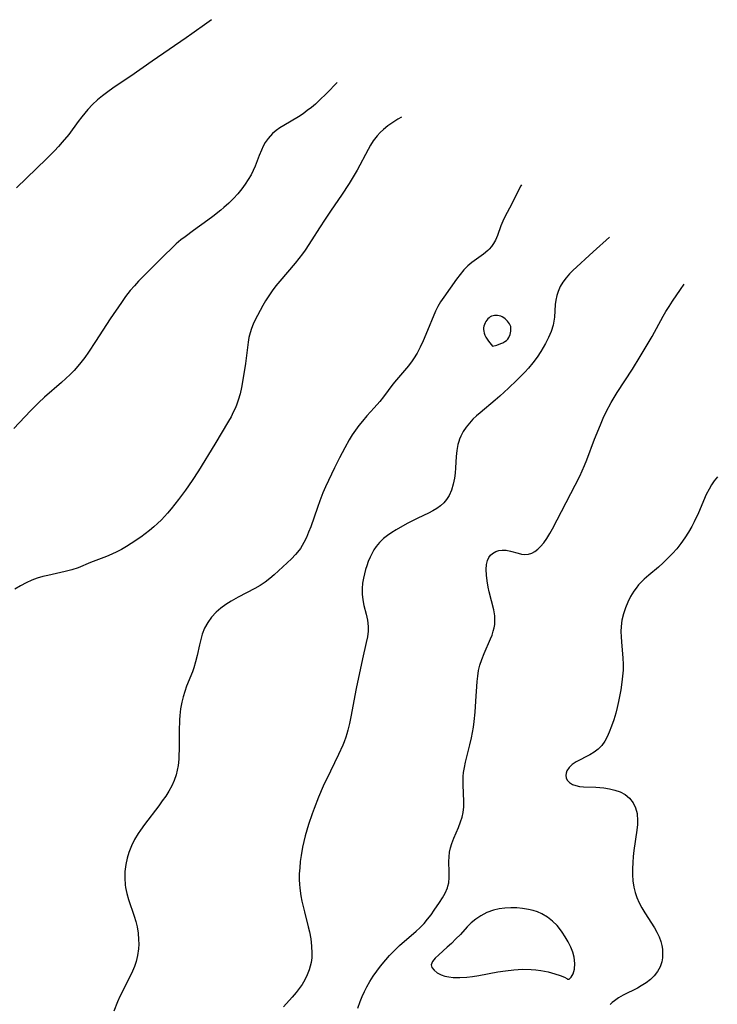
# Model space of a CAD drawing. Header units: inches. Extents: x 1073367 to 1082519, y 1569854 to 1574957.
# Tile 454 of 565: x 1078742 to 1078928, y 1574413 to 1574675. Entities that reach past the tile are written whole.
import ezdxf

# ---------------------------------------------------------------- set-up
doc = ezdxf.new("R2010")
doc.units = ezdxf.units.IN
doc.header["$MEASUREMENT"] = 0
doc.layers.add('CGG_CurvaNivelLidar_v1', color=7, linetype='Continuous', lineweight=30, true_color=0x008008)

msp = doc.modelspace()

# ---------------------------------------------------------------- linework, layer by layer
at = {"layer": 'CGG_CurvaNivelLidar_v1'}
for points in [[(1078793.5535, 1574675.3746, 73.5), (1078792.2667, 1574674.4829, 73.5), (1078788.273, 1574671.5681, 73.5), (1078786.7453, 1574670.49, 73.5), (1078777.661, 1574664.3369, 73.5), (1078771.9576, 1574660.2773, 73.5), (1078768.5988, 1574658.087, 73.5), (1078767.2038, 1574657.1407, 73.5), (1078765.8352, 1574656.1615, 73.5), (1078764.4176, 1574655.0831, 73.5), (1078763.0539, 1574653.9513, 73.5), (1078761.7663, 1574652.7456, 73.5), (1078760.5175, 1574651.3964, 73.5), (1078759.6952, 1574650.4313, 73.5), (1078758.8974, 1574649.4394, 73.5), (1078757.9658, 1574648.2091, 73.5), (1078755.4152, 1574644.7722, 73.5), (1078753.6961, 1574642.6566, 73.5), (1078752.6748, 1574641.4876, 73.5), (1078751.6219, 1574640.3437, 73.5), (1078749.5031, 1574638.1954, 73.5), (1078741.4926, 1574630.4625, 73.5)], [(1078827.0016, 1574658.5992, 74), (1078824.2617, 1574655.7348, 74), (1078822.2568, 1574653.798, 74), (1078821.2221, 1574652.8661, 74), (1078820.1652, 1574651.9705, 74), (1078819.0623, 1574651.1026, 74), (1078817.9309, 1574650.2868, 74), (1078816.7054, 1574649.485, 74), (1078812.794, 1574647.1563, 74), (1078811.7381, 1574646.4825, 74), (1078810.7351, 1574645.7641, 74), (1078809.804, 1574644.98, 74), (1078808.6182, 1574643.6918, 74), (1078807.842, 1574642.5646, 74), (1078807.2998, 1574641.5898, 74), (1078806.8173, 1574640.5705, 74), (1078806.2429, 1574639.1724, 74), (1078805.1308, 1574636.303, 74), (1078804.6238, 1574635.1435, 74), (1078804.0597, 1574634.0034, 74), (1078803.3188, 1574632.7071, 74), (1078802.4966, 1574631.4495, 74), (1078801.6024, 1574630.2305, 74), (1078800.5141, 1574628.9013, 74), (1078799.3525, 1574627.6226, 74), (1078798.1239, 1574626.3963, 74), (1078796.8369, 1574625.2273, 74), (1078795.9993, 1574624.5143, 74), (1078793.8477, 1574622.8163, 74), (1078792.5261, 1574621.8405, 74), (1078788.6698, 1574619.0912, 74), (1078786.4467, 1574617.4425, 74), (1078785.3632, 1574616.5848, 74), (1078784.1112, 1574615.5287, 74), (1078782.892, 1574614.4351, 74), (1078780.9379, 1574612.5619, 74), (1078776.2422, 1574607.8528, 74), (1078774.0546, 1574605.5915, 74), (1078772.9181, 1574604.3447, 74), (1078771.8265, 1574603.0613, 74), (1078770.5929, 1574601.4676, 74), (1078769.4864, 1574599.9237, 74), (1078766.5001, 1574595.5255, 74), (1078762.5679, 1574589.4459, 74), (1078760.6841, 1574586.6248, 74), (1078759.704, 1574585.2499, 74), (1078758.6706, 1574583.8975, 74), (1078757.8732, 1574582.9319, 74), (1078756.837, 1574581.7815, 74), (1078755.7522, 1574580.6744, 74), (1078754.629, 1574579.6026, 74), (1078753.4754, 1574578.5602, 74), (1078748.9453, 1574574.635, 74), (1078747.3212, 1574573.1051, 74), (1078745.2246, 1574570.9844, 74), (1078740.7613, 1574566.2961, 74)], [(1078844.2361, 1574649.3763, 74.5), (1078843.2222, 1574648.805, 74.5), (1078841.874, 1574647.9754, 74.5), (1078840.5848, 1574647.0777, 74.5), (1078839.3765, 1574646.089, 74.5), (1078838.5303, 1574645.2684, 74.5), (1078837.7412, 1574644.3883, 74.5), (1078836.6886, 1574643.0121, 74.5), (1078835.9649, 1574641.9095, 74.5), (1078835.288, 1574640.7654, 74.5), (1078832.3451, 1574635.2403, 74.5), (1078831.5702, 1574633.85, 74.5), (1078830.2496, 1574631.6359, 74.5), (1078828.2383, 1574628.5679, 74.5), (1078825.4236, 1574624.5498, 74.5), (1078823.8044, 1574622.1732, 74.5), (1078822.2973, 1574619.8306, 74.5), (1078820.2964, 1574616.5867, 74.5), (1078818.5349, 1574613.8824, 74.5), (1078817.7972, 1574612.8509, 74.5), (1078816.8546, 1574611.6254, 74.5), (1078815.8751, 1574610.4281, 74.5), (1078811.7082, 1574605.5988, 74.5), (1078810.6771, 1574604.3332, 74.5), (1078809.7008, 1574603.035, 74.5), (1078808.7689, 1574601.6589, 74.5), (1078807.9619, 1574600.3638, 74.5), (1078807.1939, 1574599.0511, 74.5), (1078805.7546, 1574596.4051, 74.5), (1078805.1783, 1574595.2729, 74.5), (1078804.6464, 1574594.1316, 74.5), (1078804.184, 1574592.9682, 74.5), (1078803.807, 1574591.7602, 74.5), (1078803.5114, 1574590.5235, 74.5), (1078803.2824, 1574589.2652, 74.5), (1078802.5406, 1574583.5761, 74.5), (1078801.7809, 1574578.7567, 74.5), (1078801.5078, 1574577.2283, 74.5), (1078801.1163, 1574575.4962, 74.5), (1078800.6206, 1574573.7932, 74.5), (1078800.267, 1574572.79, 74.5), (1078799.8731, 1574571.802, 74.5), (1078799.3284, 1574570.5863, 74.5), (1078798.7326, 1574569.3954, 74.5), (1078798.0905, 1574568.2304, 74.5), (1078794.38, 1574562.0428, 74.5), (1078790.0599, 1574554.9835, 74.5), (1078788.3942, 1574552.4073, 74.5), (1078786.5905, 1574549.8207, 74.5), (1078784.712, 1574547.2917, 74.5), (1078783.7555, 1574546.0585, 74.5), (1078782.778, 1574544.8465, 74.5), (1078781.772, 1574543.6636, 74.5), (1078780.1224, 1574541.8877, 74.5), (1078779.1267, 1574540.912, 74.5), (1078778.0947, 1574539.9801, 74.5), (1078776.9652, 1574539.0505, 74.5), (1078774.6174, 1574537.3042, 74.5), (1078772.0934, 1574535.5722, 74.5), (1078770.8066, 1574534.7558, 74.5), (1078769.4977, 1574533.9885, 74.5), (1078768.261, 1574533.3339, 74.5), (1078766.8899, 1574532.6925, 74.5), (1078765.4687, 1574532.1068, 74.5), (1078761.211, 1574530.485, 74.5), (1078757.8959, 1574529.1174, 74.5), (1078756.2042, 1574528.5513, 74.5), (1078754.4655, 1574528.0852, 74.5), (1078749.8002, 1574527.0546, 74.5), (1078748.4998, 1574526.7214, 74.5), (1078747.0099, 1574526.276, 74.5), (1078745.5514, 1574525.7461, 74.5), (1078744.011, 1574525.0534, 74.5), (1078742.5185, 1574524.2563, 74.5), (1078741.0709, 1574523.3752, 74.5)], [(1078876.2374, 1574631.2575, 75), (1078876.0908, 1574631.0432, 75), (1078875.2396, 1574629.5214, 75), (1078873.6148, 1574626.2291, 75), (1078871.8092, 1574622.7841, 75), (1078871.2454, 1574621.6186, 75), (1078870.7302, 1574620.335, 75), (1078869.7976, 1574617.7596, 75), (1078869.256, 1574616.524, 75), (1078868.7786, 1574615.6619, 75), (1078868.2219, 1574614.8523, 75), (1078867.6408, 1574614.1668, 75), (1078867.2578, 1574613.7756, 75), (1078866.0921, 1574612.7688, 75), (1078862.9552, 1574610.5316, 75), (1078861.9582, 1574609.7087, 75), (1078860.8833, 1574608.6062, 75), (1078859.8874, 1574607.3883, 75), (1078858.931, 1574606.0998, 75), (1078855.4697, 1574601.3325, 75), (1078854.6606, 1574600.1031, 75), (1078853.9297, 1574598.8289, 75), (1078853.3119, 1574597.5414, 75), (1078850.709, 1574591.3378, 75), (1078849.9725, 1574589.649, 75), (1078849.1994, 1574587.9853, 75), (1078848.361, 1574586.3698, 75), (1078847.4236, 1574584.829, 75), (1078847.0596, 1574584.3038, 75), (1078846.0618, 1574583.0104, 75), (1078842.8512, 1574579.2612, 75), (1078841.9092, 1574578.057, 75), (1078839.4285, 1574574.7504, 75), (1078838.4208, 1574573.4947, 75), (1078836.9374, 1574571.7881, 75), (1078834.9578, 1574569.6146, 75), (1078833.7835, 1574568.2594, 75), (1078832.8218, 1574567.0361, 75), (1078831.9301, 1574565.8036, 75), (1078831.08, 1574564.5364, 75), (1078830.2726, 1574563.2372, 75), (1078829.0704, 1574561.0974, 75), (1078827.6993, 1574558.4538, 75), (1078826.3699, 1574555.7727, 75), (1078823.9367, 1574550.6603, 75), (1078823.2576, 1574549.1256, 75), (1078822.4189, 1574546.9817, 75), (1078821.7631, 1574545.1733, 75), (1078819.9888, 1574540.0471, 75), (1078819.4397, 1574538.5886, 75), (1078818.8417, 1574537.1681, 75), (1078818.1721, 1574535.8006, 75), (1078817.2187, 1574534.2305, 75), (1078816.8968, 1574533.7856, 75), (1078815.9194, 1574532.6014, 75), (1078814.8533, 1574531.4796, 75), (1078813.73, 1574530.3946, 75), (1078810.2549, 1574527.2097, 75), (1078809.0538, 1574526.1938, 75), (1078807.8045, 1574525.2363, 75), (1078806.5158, 1574524.3702, 75), (1078805.0814, 1574523.525, 75), (1078800.6273, 1574521.2075, 75), (1078798.7471, 1574520.1674, 75), (1078797.3313, 1574519.281, 75), (1078795.995, 1574518.3166, 75), (1078794.7648, 1574517.2563, 75), (1078793.5487, 1574515.9399, 75), (1078792.5113, 1574514.4959, 75), (1078791.6709, 1574512.9369, 75), (1078791.0575, 1574511.3334, 75), (1078790.6548, 1574509.9517, 75), (1078790.3097, 1574508.5374, 75), (1078789.6742, 1574505.6653, 75), (1078789.2528, 1574503.9522, 75), (1078788.7792, 1574502.3883, 75), (1078788.395, 1574501.3211, 75), (1078786.869, 1574497.4961, 75), (1078786.356, 1574496.0943, 75), (1078785.9114, 1574494.6701, 75), (1078785.5571, 1574493.2199, 75), (1078785.2677, 1574491.4461, 75), (1078785.0871, 1574489.6426, 75), (1078785.0105, 1574488.5223, 75), (1078784.9051, 1574485.4615, 75), (1078784.8541, 1574481.6589, 75), (1078784.7478, 1574478.0486, 75), (1078784.5903, 1574476.3149, 75), (1078784.3787, 1574475.0733, 75), (1078784.0733, 1574473.8531, 75), (1078783.5487, 1574472.3462, 75), (1078782.8884, 1574470.8807, 75), (1078782.1114, 1574469.4564, 75), (1078781.2812, 1574468.1433, 75), (1078780.3833, 1574466.8574, 75), (1078779.4406, 1574465.5882, 75), (1078775.606, 1574460.549, 75), (1078774.5604, 1574459.0683, 75), (1078773.963, 1574458.1638, 75), (1078772.9859, 1574456.5322, 75), (1078772.1293, 1574454.8562, 75), (1078771.425, 1574453.1318, 75), (1078770.9694, 1574451.6213, 75), (1078770.6051, 1574449.857, 75), (1078770.3971, 1574448.0712, 75), (1078770.3443, 1574446.2783, 75), (1078770.4585, 1574444.4918, 75), (1078770.5573, 1574443.7741, 75), (1078770.8956, 1574442.1598, 75), (1078771.3394, 1574440.6005, 75), (1078772.8777, 1574436.0865, 75), (1078773.3199, 1574434.6615, 75), (1078773.6796, 1574433.2242, 75), (1078773.9488, 1574431.5727, 75), (1078774.0732, 1574429.9083, 75), (1078774.0757, 1574428.6375, 75), (1078774.0002, 1574427.3713, 75), (1078773.7668, 1574425.6527, 75), (1078773.3654, 1574423.9678, 75), (1078772.9195, 1574422.67, 75), (1078772.3841, 1574421.3917, 75), (1078771.7897, 1574420.1218, 75), (1078769.0826, 1574414.6728, 75), (1078768.4254, 1574413.2375, 75), (1078767.4116, 1574410.798, 75)], [(1078899.7034, 1574617.3293, 75.5), (1078895.3253, 1574613.4492, 75.5), (1078889.96, 1574608.4592, 75.5), (1078889.0673, 1574607.5494, 75.5), (1078888.1209, 1574606.4734, 75.5), (1078887.2786, 1574605.3491, 75.5), (1078886.5516, 1574604.1387, 75.5), (1078885.9852, 1574602.8667, 75.5), (1078885.6381, 1574601.7188, 75.5), (1078885.403, 1574600.5376, 75.5), (1078885.2541, 1574599.3359, 75.5), (1078885.0138, 1574595.9444, 75.5), (1078884.8794, 1574594.8742, 75.5), (1078884.672, 1574593.8115, 75.5), (1078884.1686, 1574592.1642, 75.5), (1078883.4854, 1574590.5444, 75.5), (1078882.6675, 1574588.9462, 75.5), (1078882.0629, 1574587.8883, 75.5), (1078881.4178, 1574586.8403, 75.5), (1078880.381, 1574585.2959, 75.5), (1078879.262, 1574583.7897, 75.5), (1078878.0879, 1574582.3643, 75.5), (1078877.0928, 1574581.26, 75.5), (1078874.9972, 1574579.1267, 75.5), (1078872.7661, 1574577.0004, 75.5), (1078870.4315, 1574574.8751, 75.5), (1078869.2469, 1574573.8423, 75.5), (1078865.1915, 1574570.4796, 75.5), (1078864.2176, 1574569.6282, 75.5), (1078863.2921, 1574568.7468, 75.5), (1078862.325, 1574567.6997, 75.5), (1078861.4511, 1574566.5975, 75.5), (1078860.6826, 1574565.4422, 75.5), (1078860.0368, 1574564.2332, 75.5), (1078859.6814, 1574563.3898, 75.5), (1078859.4896, 1574562.8393, 75.5), (1078859.2621, 1574562.018, 75.5), (1078858.9806, 1574560.4265, 75.5), (1078858.8247, 1574558.7906, 75.5), (1078858.6411, 1574555.8031, 75.5), (1078858.5131, 1574554.3115, 75.5), (1078858.3427, 1574553.0312, 75.5), (1078858.015, 1574551.4001, 75.5), (1078857.5453, 1574549.8412, 75.5), (1078856.8988, 1574548.3873, 75.5), (1078856.2532, 1574547.3579, 75.5), (1078855.4773, 1574546.4275, 75.5), (1078854.6077, 1574545.6315, 75.5), (1078853.6395, 1574544.9245, 75.5), (1078852.5935, 1574544.291, 75.5), (1078851.4152, 1574543.6796, 75.5), (1078848.56, 1574542.3377, 75.5), (1078845.7487, 1574540.9091, 75.5), (1078842.8341, 1574539.2562, 75.5), (1078841.634, 1574538.5147, 75.5), (1078840.4836, 1574537.7302, 75.5), (1078839.4069, 1574536.8756, 75.5), (1078838.3603, 1574535.8562, 75.5), (1078837.4348, 1574534.7337, 75.5), (1078836.8699, 1574533.903, 75.5), (1078836.3631, 1574533.0339, 75.5), (1078835.8134, 1574531.92, 75.5), (1078835.3377, 1574530.7693, 75.5), (1078834.9296, 1574529.5923, 75.5), (1078834.6457, 1574528.6316, 75.5), (1078834.08, 1574526.3045, 75.5), (1078833.8423, 1574524.9424, 75.5), (1078833.7165, 1574523.5774, 75.5), (1078833.7423, 1574522.0454, 75.5), (1078833.917, 1574520.5201, 75.5), (1078834.2042, 1574519.0144, 75.5), (1078834.7741, 1574516.7073, 75.5), (1078835.137, 1574515.0689, 75.5), (1078835.3321, 1574513.4278, 75.5), (1078835.3057, 1574512.1387, 75.5), (1078835.1097, 1574510.6504, 75.5), (1078834.8002, 1574509.1408, 75.5), (1078833.8216, 1574504.825, 75.5), (1078832.1493, 1574496.8466, 75.5), (1078830.7144, 1574489.3186, 75.5), (1078830.3416, 1574487.5217, 75.5), (1078829.9106, 1574485.7464, 75.5), (1078829.6427, 1574484.7987, 75.5), (1078829.3436, 1574483.8616, 75.5), (1078828.8976, 1574482.6463, 75.5), (1078828.5171, 1574481.7169, 75.5), (1078827.3932, 1574479.2586, 75.5), (1078825.2296, 1574474.8406, 75.5), (1078823.3117, 1574470.777, 75.5), (1078822.0519, 1574467.8789, 75.5), (1078820.8732, 1574464.8778, 75.5), (1078820.3429, 1574463.4145, 75.5), (1078819.4136, 1574460.5984, 75.5), (1078818.5399, 1574457.5911, 75.5), (1078818.1482, 1574456.0583, 75.5), (1078817.8055, 1574454.5178, 75.5), (1078817.4154, 1574452.2666, 75.5), (1078817.2026, 1574450.6608, 75.5), (1078817.0431, 1574449.0515, 75.5), (1078816.9466, 1574447.4404, 75.5), (1078816.9269, 1574445.8293, 75.5), (1078816.9682, 1574444.6841, 75.5), (1078817.0569, 1574443.5411, 75.5), (1078817.321, 1574441.572, 75.5), (1078817.5998, 1574440.1202, 75.5), (1078818.2976, 1574437.239, 75.5), (1078819.3408, 1574433.2915, 75.5), (1078819.6459, 1574431.9263, 75.5), (1078819.9926, 1574430.0258, 75.5), (1078820.225, 1574428.1327, 75.5), (1078820.3049, 1574426.2566, 75.5), (1078820.246, 1574424.9783, 75.5), (1078820.0774, 1574423.7198, 75.5), (1078819.8562, 1574422.7322, 75.5), (1078819.5644, 1574421.7615, 75.5), (1078819.045, 1574420.4156, 75.5), (1078818.411, 1574419.1094, 75.5), (1078817.6669, 1574417.8509, 75.5), (1078816.9304, 1574416.7958, 75.5), (1078816.1302, 1574415.7727, 75.5), (1078815.0237, 1574414.4705, 75.5), (1078812.7129, 1574411.8676, 75.5)], [(1078832.5998, 1574411.5763, 76), (1078833.2137, 1574413.3624, 76), (1078833.739, 1574414.6813, 76), (1078834.3216, 1574415.9745, 76), (1078834.9628, 1574417.2387, 76), (1078835.7835, 1574418.6687, 76), (1078836.6725, 1574420.0593, 76), (1078837.6176, 1574421.4138, 76), (1078838.6103, 1574422.7335, 76), (1078840.0382, 1574424.4838, 76), (1078841.0206, 1574425.5988, 76), (1078842.3067, 1574426.9597, 76), (1078843.6488, 1574428.2548, 76), (1078848.1223, 1574432.1023, 76), (1078849.0746, 1574432.9877, 76), (1078850.2297, 1574434.1862, 76), (1078851.1942, 1574435.3258, 76), (1078852.0948, 1574436.5, 76), (1078852.9473, 1574437.6888, 76), (1078854.3825, 1574439.7676, 76), (1078855.1913, 1574441.0141, 76), (1078855.8983, 1574442.2706, 76), (1078856.4975, 1574443.6951, 76), (1078856.6172, 1574444.0913, 76), (1078856.8141, 1574445.0272, 76), (1078856.9418, 1574446.4175, 76), (1078856.9508, 1574447.8422, 76), (1078856.8742, 1574450.7385, 76), (1078856.9016, 1574451.9626, 76), (1078857.0256, 1574453.1775, 76), (1078857.2662, 1574454.3291, 76), (1078857.6097, 1574455.4687, 76), (1078858.1456, 1574456.8858, 76), (1078859.3858, 1574459.7604, 76), (1078859.9737, 1574461.242, 76), (1078860.3809, 1574462.5099, 76), (1078860.6712, 1574463.8038, 76), (1078860.8285, 1574465.2517, 76), (1078860.8562, 1574466.7265, 76), (1078860.6651, 1574471.1246, 76), (1078860.6614, 1574472.6081, 76), (1078860.7015, 1574473.423, 76), (1078860.7999, 1574474.4097, 76), (1078861.0199, 1574475.8109, 76), (1078861.3101, 1574477.2159, 76), (1078862.4671, 1574481.8602, 76), (1078862.8887, 1574483.6977, 76), (1078863.1658, 1574485.1403, 76), (1078863.4, 1574486.5956, 76), (1078863.5972, 1574488.0601, 76), (1078863.8641, 1574490.5869, 76), (1078864.0833, 1574493.5038, 76), (1078864.3992, 1574498.7023, 76), (1078864.561, 1574500.1899, 76), (1078864.7969, 1574501.6521, 76), (1078865.1302, 1574503.0807, 76), (1078865.6407, 1574504.6483, 76), (1078866.2517, 1574506.1772, 76), (1078867.9795, 1574510.1301, 76), (1078868.3747, 1574511.1427, 76), (1078868.7116, 1574512.1585, 76), (1078868.9385, 1574513.0459, 76), (1078869.0906, 1574513.9415, 76), (1078869.1607, 1574515.0835, 76), (1078869.1003, 1574516.2306, 76), (1078868.8134, 1574517.8965, 76), (1078867.5939, 1574522.6616, 76), (1078867.3269, 1574523.8891, 76), (1078867.0358, 1574525.6102, 76), (1078866.8708, 1574527.1477, 76), (1078866.8269, 1574528.6196, 76), (1078866.9381, 1574529.9912, 76), (1078867.1696, 1574530.9956, 76), (1078867.5536, 1574531.8793, 76), (1078867.9668, 1574532.4599, 76), (1078868.4726, 1574532.9439, 76), (1078869.3809, 1574533.4773, 76), (1078870.1823, 1574533.7206, 76), (1078871.0375, 1574533.8178, 76), (1078872.1727, 1574533.749, 76), (1078873.3221, 1574533.5266, 76), (1078875.3305, 1574532.9686, 76), (1078876.2002, 1574532.7675, 76), (1078877.1509, 1574532.6743, 76), (1078878.0996, 1574532.7571, 76), (1078878.9757, 1574533.0282, 76), (1078879.8212, 1574533.473, 76), (1078880.6046, 1574534.0506, 76), (1078881.345, 1574534.7532, 76), (1078882.2066, 1574535.7815, 76), (1078883.0116, 1574536.9408, 76), (1078883.777, 1574538.1977, 76), (1078884.4846, 1574539.4643, 76), (1078891.7719, 1574553.573, 76), (1078892.4468, 1574554.9899, 76), (1078893.0835, 1574556.4231, 76), (1078893.6794, 1574557.8721, 76), (1078895.7337, 1574563.3823, 76), (1078897.2885, 1574567.2554, 76), (1078898.0523, 1574569.0008, 76), (1078898.8618, 1574570.722, 76), (1078900.1438, 1574573.1701, 76), (1078900.9344, 1574574.5228, 76), (1078901.7627, 1574575.8548, 76), (1078905.8438, 1574582.1201, 76), (1078907.9173, 1574585.4589, 76), (1078911.0785, 1574590.7917, 76), (1078914.0652, 1574596.2087, 76), (1078914.7839, 1574597.4726, 76), (1078915.6239, 1574598.8508, 76), (1078916.5008, 1574600.2089, 76), (1078918.6403, 1574603.3683, 76), (1078919.6246, 1574604.7639, 76)], [(1078928.5627, 1574553.3538, 76.5), (1078927.6527, 1574552.2962, 76.5), (1078926.9262, 1574551.2335, 76.5), (1078926.2771, 1574550.0958, 76.5), (1078925.5489, 1574548.614, 76.5), (1078923.4509, 1574543.7349, 76.5), (1078922.2951, 1574541.3224, 76.5), (1078921.6665, 1574540.1347, 76.5), (1078920.7742, 1574538.5754, 76.5), (1078919.8191, 1574537.0537, 76.5), (1078918.7955, 1574535.5796, 76.5), (1078917.6934, 1574534.1664, 76.5), (1078916.544, 1574532.8672, 76.5), (1078915.3274, 1574531.6283, 76.5), (1078914.0604, 1574530.4408, 76.5), (1078912.7571, 1574529.2982, 76.5), (1078910.2038, 1574527.1548, 76.5), (1078908.9767, 1574526.0533, 76.5), (1078908.217, 1574525.3018, 76.5), (1078907.498, 1574524.5183, 76.5), (1078906.8155, 1574523.6861, 76.5), (1078906.1868, 1574522.8176, 76.5), (1078905.3219, 1574521.3988, 76.5), (1078904.5814, 1574519.9123, 76.5), (1078903.9549, 1574518.3751, 76.5), (1078903.4302, 1574516.7604, 76.5), (1078903.0395, 1574515.1145, 76.5), (1078902.809, 1574513.4423, 76.5), (1078902.7546, 1574512.0802, 76.5), (1078902.793, 1574510.7063, 76.5), (1078902.8933, 1574509.3233, 76.5), (1078903.3155, 1574504.944, 76.5), (1078903.3849, 1574503.3943, 76.5), (1078903.3521, 1574501.7799, 76.5), (1078903.228, 1574500.1595, 76.5), (1078903.0369, 1574498.5343, 76.5), (1078902.7314, 1574496.5122, 76.5), (1078902.1303, 1574493.3647, 76.5), (1078901.7795, 1574491.8135, 76.5), (1078901.3881, 1574490.2824, 76.5), (1078900.8726, 1574488.5395, 76.5), (1078900.2936, 1574486.8491, 76.5), (1078899.6517, 1574485.2287, 76.5), (1078899.0961, 1574484.0153, 76.5), (1078898.446, 1574482.8261, 76.5), (1078897.647, 1574481.7003, 76.5), (1078896.7133, 1574480.7138, 76.5), (1078895.6327, 1574479.8703, 76.5), (1078894.4631, 1574479.1539, 76.5), (1078890.7809, 1574477.2583, 76.5), (1078889.7778, 1574476.5887, 76.5), (1078888.9396, 1574475.7885, 76.5), (1078888.3546, 1574474.9081, 76.5), (1078888.122, 1574474.2651, 76.5), (1078888.056, 1574473.6228, 76.5), (1078888.1711, 1574472.9983, 76.5), (1078888.4581, 1574472.416, 76.5), (1078889.0447, 1574471.7723, 76.5), (1078889.8473, 1574471.2629, 76.5), (1078890.7192, 1574470.9414, 76.5), (1078891.7049, 1574470.7318, 76.5), (1078892.7745, 1574470.6139, 76.5), (1078896.1038, 1574470.5303, 76.5), (1078897.1594, 1574470.4785, 76.5), (1078898.217, 1574470.3784, 76.5), (1078899.7162, 1574470.1301, 76.5), (1078901.1668, 1574469.7648, 76.5), (1078902.6102, 1574469.2502, 76.5), (1078903.9113, 1574468.5537, 76.5), (1078905.0673, 1574467.5766, 76.5), (1078905.9944, 1574466.3794, 76.5), (1078906.6719, 1574465.0045, 76.5), (1078907.0612, 1574463.5547, 76.5), (1078907.1331, 1574463.0651, 76.5), (1078907.2059, 1574462.02, 76.5), (1078907.167, 1574460.5536, 76.5), (1078907.0153, 1574459.0443, 76.5), (1078906.2208, 1574453.5916, 76.5), (1078906.0394, 1574452.0052, 76.5), (1078905.9068, 1574450.415, 76.5), (1078905.8349, 1574448.7836, 76.5), (1078905.8405, 1574447.1632, 76.5), (1078905.947, 1574445.4956, 76.5), (1078906.1895, 1574443.8585, 76.5), (1078906.5443, 1574442.4407, 76.5), (1078907.0259, 1574441.0596, 76.5), (1078907.646, 1574439.6686, 76.5), (1078908.3612, 1574438.3161, 76.5), (1078909.1433, 1574436.9968, 76.5), (1078911.725, 1574432.9918, 76.5), (1078912.3958, 1574431.8006, 76.5), (1078912.9686, 1574430.5879, 76.5), (1078913.4153, 1574429.3542, 76.5), (1078913.6734, 1574428.3109, 76.5), (1078913.8342, 1574427.2622, 76.5), (1078913.9066, 1574426.1283, 76.5), (1078913.8615, 1574425.0103, 76.5), (1078913.6789, 1574423.9201, 76.5), (1078913.227, 1574422.5961, 76.5), (1078912.5516, 1574421.3527, 76.5), (1078911.6771, 1574420.2089, 76.5), (1078910.6401, 1574419.1962, 76.5), (1078909.4674, 1574418.2886, 76.5), (1078908.1965, 1574417.4758, 76.5), (1078907.1584, 1574416.9009, 76.5), (1078903.4076, 1574415.0203, 76.5), (1078902.1534, 1574414.3152, 76.5), (1078901.0172, 1574413.543, 76.5), (1078900.467, 1574413.0823, 76.5), (1078899.9246, 1574412.5234, 76.5)]]:
    msp.add_polyline3d(points, dxfattribs=at)
for points in [[(1078868.5, 1574588.2272, 75.5), (1078869.6493, 1574588.535, 75.5), (1078870.7404, 1574588.9136, 75.5), (1078871.2979, 1574589.1607, 75.5), (1078871.8183, 1574589.4481, 75.5), (1078872.2665, 1574589.7778, 75.5), (1078872.6131, 1574590.1466, 75.5), (1078872.8515, 1574590.5305, 75.5), (1078873.1843, 1574591.3498, 75.5), (1078873.389, 1574592.2087, 75.5), (1078873.4347, 1574592.6381, 75.5), (1078873.4309, 1574593.0603, 75.5), (1078873.3636, 1574593.4697, 75.5), (1078873.2228, 1574593.859, 75.5), (1078873.0211, 1574594.2316, 75.5), (1078872.4904, 1574594.9284, 75.5), (1078871.8438, 1574595.5461, 75.5), (1078871.4862, 1574595.812, 75.5), (1078871.106, 1574596.0369, 75.5), (1078870.7091, 1574596.2093, 75.5), (1078870.2966, 1574596.3354, 75.5), (1078869.8763, 1574596.4177, 75.5), (1078869.4549, 1574596.4549, 75.5), (1078869.0393, 1574596.4415, 75.5), (1078868.637, 1574596.3676, 75.5), (1078868.2591, 1574596.2263, 75.5), (1078867.9015, 1574596.0272, 75.5), (1078867.5653, 1574595.7818, 75.5), (1078867.2533, 1574595.4978, 75.5), (1078866.9706, 1574595.1797, 75.5), (1078866.7139, 1574594.8164, 75.5), (1078866.4964, 1574594.4264, 75.5), (1078866.3208, 1574594.0155, 75.5), (1078866.1944, 1574593.5879, 75.5), (1078866.1251, 1574593.1512, 75.5), (1078866.1063, 1574592.7063, 75.5), (1078866.1451, 1574592.2381, 75.5), (1078866.2662, 1574591.7167, 75.5), (1078866.4674, 1574591.1681, 75.5), (1078866.7414, 1574590.6167, 75.5), (1078867.406, 1574589.5832, 75.5)], [(1078888.5, 1574419.3377, 76.5), (1078888.9234, 1574419.3341, 76.5), (1078889.4784, 1574419.7944, 76.5), (1078890.0004, 1574420.6972, 76.5), (1078890.3567, 1574421.9722, 76.5), (1078890.455, 1574423.4803, 76.5), (1078890.2628, 1574425.1442, 76.5), (1078889.8941, 1574426.5103, 76.5), (1078889.3607, 1574427.8776, 76.5), (1078888.7019, 1574429.2201, 76.5), (1078887.9161, 1574430.5847, 76.5), (1078887.0871, 1574431.8621, 76.5), (1078886.4154, 1574432.7989, 76.5), (1078885.7244, 1574433.6256, 76.5), (1078884.5019, 1574434.8165, 76.5), (1078883.1381, 1574435.8674, 76.5), (1078881.6426, 1574436.742, 76.5), (1078880.5053, 1574437.2346, 76.5), (1078879.3164, 1574437.628, 76.5), (1078878.0884, 1574437.9316, 76.5), (1078876.5448, 1574438.1902, 76.5), (1078874.9764, 1574438.3341, 76.5), (1078873.3526, 1574438.3665, 76.5), (1078871.782, 1574438.2814, 76.5), (1078870.2332, 1574438.0702, 76.5), (1078868.7222, 1574437.7128, 76.5), (1078866.9869, 1574437.068, 76.5), (1078865.3508, 1574436.2027, 76.5), (1078864.057, 1574435.3123, 76.5), (1078862.8477, 1574434.3086, 76.5), (1078861.7226, 1574433.2205, 76.5), (1078859.9193, 1574431.2456, 76.5), (1078858.7506, 1574430.0257, 76.5), (1078857.5513, 1574428.8512, 76.5), (1078856.4216, 1574427.7924, 76.5), (1078854.169, 1574425.7903, 76.5), (1078853.1804, 1574424.8591, 76.5), (1078852.4637, 1574423.9801, 76.5), (1078852.1552, 1574423.1324, 76.5), (1078852.3313, 1574422.3745, 76.5), (1078852.8876, 1574421.6541, 76.5), (1078853.7426, 1574421.0009, 76.5), (1078854.8354, 1574420.4511, 76.5), (1078855.8061, 1574420.1233, 76.5), (1078856.8675, 1574419.8853, 76.5), (1078858.0002, 1574419.7433, 76.5), (1078859.764, 1574419.7127, 76.5), (1078861.6114, 1574419.8473, 76.5), (1078863.2008, 1574420.0486, 76.5), (1078864.8176, 1574420.3049, 76.5), (1078869.9339, 1574421.2413, 76.5), (1078871.9658, 1574421.5552, 76.5), (1078874.1906, 1574421.7983, 76.5), (1078876.515, 1574421.924, 76.5), (1078878.8475, 1574421.889, 76.5), (1078880.0816, 1574421.7906, 76.5), (1078881.39, 1574421.6137, 76.5), (1078883.3662, 1574421.2098, 76.5), (1078885.1234, 1574420.7251, 76.5), (1078886.5888, 1574420.2297, 76.5), (1078887.6884, 1574419.7907, 76.5), (1078888.3058, 1574419.4948, 76.5)]]:
    msp.add_polyline3d(points, close=True, dxfattribs=at)

doc.saveas('drawing.dxf')
